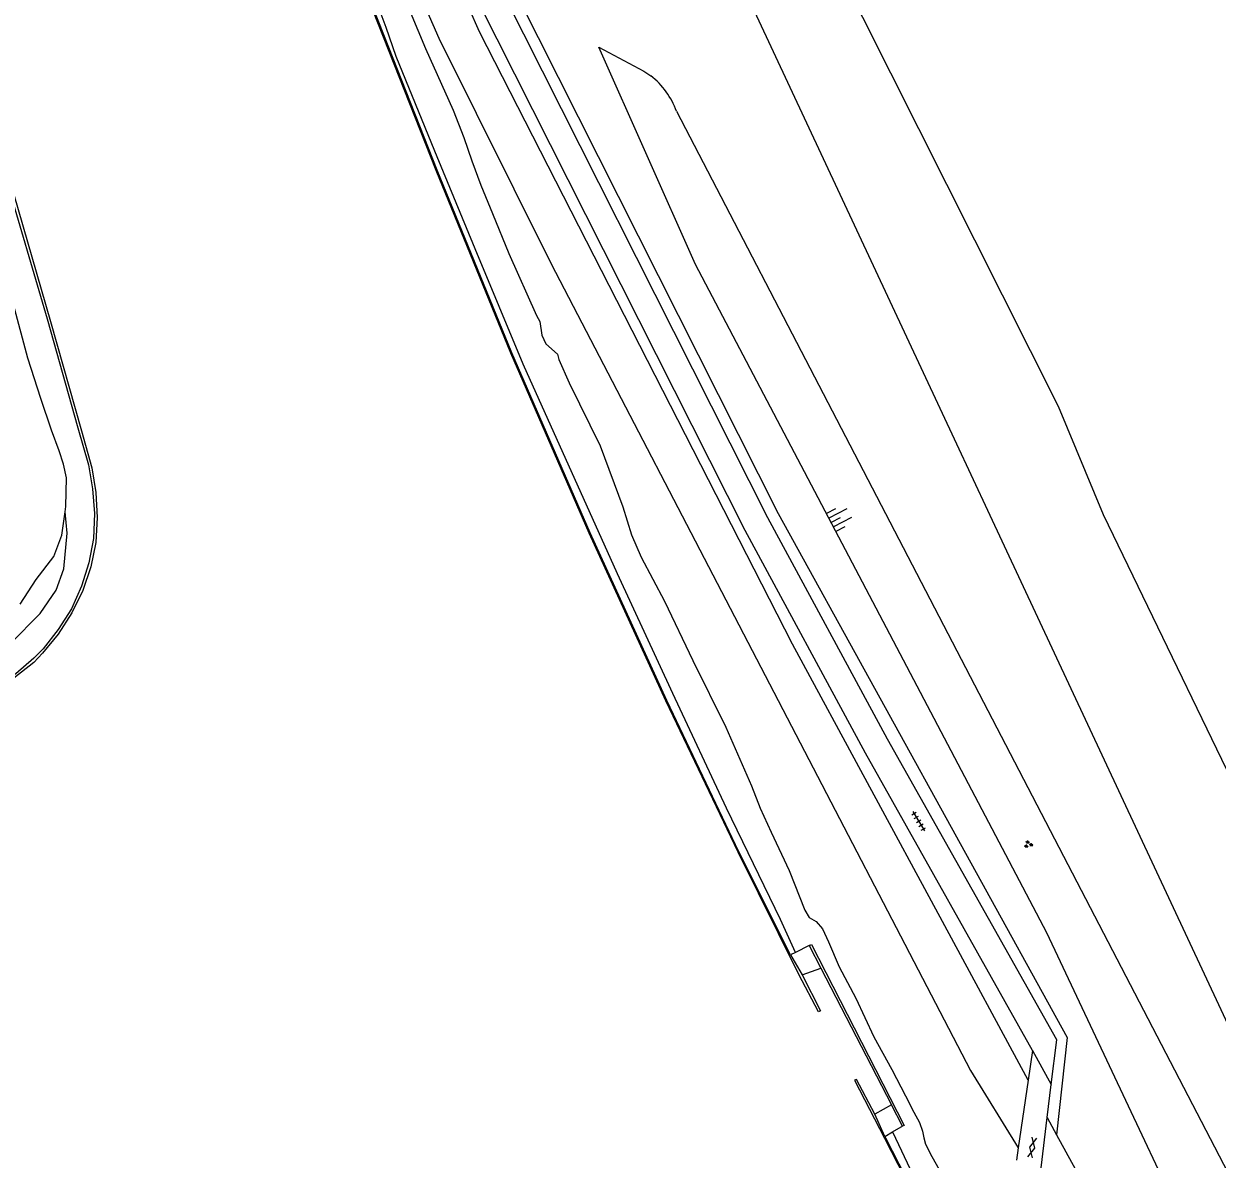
# Model space of a CAD drawing. Extents: x 135990 to 139000, y 393500 to 396000.
# Drawn here: x 136849.7 to 136968.3, y 393756.3 to 393869.1 of the extents above; entities that cross this region are included whole.
import ezdxf

# ---------------------------------------------------------------- set-up
doc = ezdxf.new("R2010")
doc.units = 0
for name, color, linetype in [('gg-knt-BGT kruinlijn', 7, 'Continuous'), ('gg-knt-bronhoudergrens', 7, 'Continuous'), ('gg-knt-onverhard', 7, 'Continuous'), ('gg-knt-verharding', 7, 'Continuous'), ('gg-kntw-midden sloot', 7, 'Continuous'), ('gt-grn-groengrens', 7, 'Continuous'), ('gt-symb-gesloten verharding', 7, 'Continuous'), ('gt-symb-groenvak', 7, 'Continuous'), ('gt-symb-talud symbool', 7, 'Continuous'), ('gt-symb-tegel verharding', 7, 'Continuous'), ('gx-grn-maaiveld', 7, 'Continuous')]:
    doc.layers.add(name, color=color, linetype=linetype)

# ---------------------------------------------------------------- blocks, each defined once
blk = doc.blocks.new('gt0-TALUD_1')
at = {"layer": 'gt-symb-talud symbool'}
for p, q in [((-1, -1), (-1, 0)), ((-0.5, -2), (-0.5, 0)), ((0, -1), (0, 0)), ((0.5, -2), (0.5, 0)), ((1, -1), (1, 0))]:
    blk.add_line(p, q, dxfattribs=at)
blk = doc.blocks.new('gt0-GESVH1')
at = {"layer": 'gt-symb-gesloten verharding'}
for p, q in [((-0.99, -0.26), (0.01, 0.24)), ((0.01, -0.26), (-0.99, 0.24)), ((0.01, 0.24), (1.01, -0.26)), ((1.01, 0.24), (0.01, -0.26))]:
    blk.add_line(p, q, dxfattribs=at)
blk = doc.blocks.new('gt0-GRVAK')
at = {"layer": 'gt-symb-groenvak'}
for p, q in [((-0.11, 0.19), (-0.23, 0.24)), ((-0.18, 0.15), (0.09, 0.15)), ((-0.09, 0.21), (-0.16, 0.32)), ((-0.05, 0.21), (-0.05, 0.39)), ((0, 0.21), (0.06, 0.32)), ((0.01, 0.19), (0.13, 0.24)), ((0.26, -0.05), (0.2, 0.06)), ((0.3, -0.05), (0.3, 0.13)), ((0.35, -0.05), (0.41, 0.06)), ((-0.25, -0.23), (-0.36, -0.18)), ((-0.32, -0.26), (-0.05, -0.26)), ((-0.23, -0.21), (-0.29, -0.09)), ((-0.18, -0.2), (-0.18, -0.02)), ((-0.14, -0.21), (-0.07, -0.09)), ((-0.12, -0.23), (0, -0.18)), ((0.24, -0.07), (0.12, -0.02)), ((0.17, -0.11), (0.44, -0.11)), ((0.37, -0.07), (0.49, -0.02))]:
    blk.add_line(p, q, dxfattribs=at)
blk = doc.blocks.new('gt0-TEG1')
at = {"layer": 'gt-symb-tegel verharding'}
for p, q in [((-1.12, 0), (1.12, 0)), ((-0.9, -0.25), (-0.9, 0.25)), ((-0.45, -0.25), (-0.45, 0.25)), ((0, -0.25), (0, 0.25)), ((0.45, -0.25), (0.45, 0.25)), ((0.9, -0.25), (0.9, 0.25))]:
    blk.add_line(p, q, dxfattribs=at)

msp = doc.modelspace()

# ---------------------------------------------------------------- linework, layer by layer
at = {"layer": 'gg-knt-BGT kruinlijn'}
for p, q in [((136887.184, 393872.428), (136889.597, 393866.683)), ((136889.597, 393866.683), (136892.324, 393860.55)), ((136892.324, 393860.55), (136893.39, 393857.84)), ((136893.39, 393857.84), (136894.206, 393855.512)), ((136894.206, 393855.512), (136895.096, 393853.116)), ((136895.096, 393853.116), (136896.235, 393850.272)), ((136896.235, 393850.272), (136897.885, 393846.315)), ((136897.885, 393846.315), (136900.636, 393840.138)), ((136850.055, 393835.919), (136848.623, 393841.236)), ((136900.636, 393840.138), (136900.947, 393839.565)), ((136900.947, 393839.565), (136901.165, 393838.182)), ((136901.165, 393838.182), (136901.565, 393837.329)), ((136901.565, 393837.329), (136902.729, 393836.318)), ((136902.729, 393836.318), (136902.849, 393835.782)), ((136851.344, 393831.881), (136850.055, 393835.919)), ((136902.849, 393835.782), (136903.878, 393833.457)), ((136903.878, 393833.457), (136906.948, 393827.194)), ((136852.402, 393828.753), (136851.344, 393831.881)), ((136853.161, 393826.683), (136852.402, 393828.753)), ((136853.607, 393825.374), (136853.161, 393826.683)), ((136906.948, 393827.194), (136909.218, 393821.121)), ((136853.895, 393824.004), (136853.607, 393825.374)), ((136853.816, 393821.154), (136853.895, 393824.004)), ((136909.218, 393821.121), (136910.08, 393818.325)), ((136852.629, 393816.176), (136853.43, 393818.303)), ((136910.08, 393818.325), (136911.019, 393816.123)), ((136850.894, 393813.883), (136852.629, 393816.176)), ((136911.019, 393816.123), (136913.358, 393811.727)), ((136849.286, 393811.443), (136850.894, 393813.883)), ((136913.358, 393811.727), (136916.176, 393805.853)), ((136916.176, 393805.853), (136919.458, 393799.207)), ((136919.458, 393799.207), (136922.001, 393793.389)), ((136922.001, 393793.389), (136922.864, 393791.16)), ((136922.864, 393791.16), (136923.966, 393788.791)), ((136923.966, 393788.791), (136925.749, 393784.974)), ((136925.749, 393784.974), (136927.295, 393781.009)), ((136927.295, 393781.009), (136927.749, 393780.29)), ((136927.749, 393780.29), (136928.423, 393779.894)), ((136928.423, 393779.894), (136929.064, 393779.169)), ((136929.064, 393779.169), (136929.663, 393777.88)), ((136929.663, 393777.88), (136930.723, 393775.389)), ((136930.723, 393775.389), (136932.36, 393772.282)), ((136932.36, 393772.282), (136934.173, 393768.418)), ((136934.173, 393768.418), (136935.954, 393765.162)), ((136935.954, 393765.162), (136937.323, 393762.545)), ((136937.323, 393762.545), (136938.14, 393760.928)), ((136938.14, 393760.928), (136938.696, 393759.906)), ((136938.696, 393759.906), (136939.016, 393759.036)), ((136939.016, 393759.036), (136939.126, 393758.369)), ((136939.126, 393758.369), (136939.301, 393757.763)), ((136939.301, 393757.763), (136939.935, 393756.515)), ((136939.935, 393756.515), (136941.564, 393753.656))]:
    msp.add_line(p, q, dxfattribs=at)
at = {"layer": 'gg-knt-bronhoudergrens'}
msp.add_lwpolyline([(136914.64, 393912.961), (136924.719, 393886.379), (136952.487, 393831.116), (136956.976, 393820.366), (136973.633, 393785.907), (136989.277, 393755.741), (137006.162, 393730.668), (137015.899, 393717.046), (137022.482, 393708.315), (137027.511, 393700.905)], dxfattribs=at)
at = {"layer": 'gg-knt-onverhard'}
for p, q in [((136951.411, 393760.393), (136952.344, 393758.687)), ((136952.344, 393758.687), (136968.3, 393729.524))]:
    msp.add_line(p, q, dxfattribs=at)
for points in [[(136949.5, 393764.109), (136940.988, 393779.879), (136926.093, 393807.473), (136894.97, 393868.348), (136890.846, 393877.652), (136888.539, 393883.619), (136883.481, 393896.172), (136862.822, 393953.61), (136850.573, 393987.265)], [(136846.919, 393985.953), (136860.87, 393947.513), (136885.553, 393879.976), (136890.907, 393867.723), (136902.071, 393845.286), (136943.763, 393765.085), (136948.517, 393757.391)]]:
    msp.add_lwpolyline(points, dxfattribs=at)
at = {"layer": 'gg-knt-verharding'}
for p, q in [((136949.931, 393767.059), (136949.5, 393764.109)), ((136949.931, 393767.059), (136951.814, 393763.702)), ((136949.5, 393764.109), (136948.517, 393757.391)), ((136951.411, 393760.393), (136951.814, 393763.702)), ((136950.802, 393755.391), (136951.411, 393760.393)), ((136948.517, 393757.391), (136948.335, 393756.148))]:
    msp.add_line(p, q, dxfattribs=at)
for points in [[(136951.814, 393763.702), (136952.354, 393768.131), (136935.532, 393798.022), (136923.626, 393820.028), (136893.781, 393879.258), (136892.456, 393882.873)], [(136949.931, 393767.059), (136933.337, 393796.642), (136921.37, 393818.774), (136891.448, 393878.097), (136889.946, 393882.192)], [(137000, 393695.86), (136998.26, 393697.67), (136971.95, 393735.08), (136951.37, 393778.78), (136916.45, 393845.21), (136906.81, 393866.84), (136911.297, 393864.436), (136911.99, 393863.98)], [(136914.559, 393860.45), (136983.08, 393728.52), (136997.96, 393703.46), (137000, 393700.79)]]:
    msp.add_lwpolyline(points, dxfattribs=at)
msp.add_arc((136906.997, 393857.646), 8.065, 20.34215, 51.74926, dxfattribs=at)
at = {"layer": 'gg-kntw-midden sloot'}
msp.add_lwpolyline([(137000, 393722.982), (136973.681, 393760.475), (136914.255, 393887.677)], dxfattribs=at)
at = {"layer": 'gt-grn-groengrens'}
for p, q in [((136895.021, 393879.285), (136924.66, 393820.46)), ((136924.66, 393820.46), (136953.404, 393768.358)), ((136953.404, 393768.358), (136952.344, 393758.687))]:
    msp.add_line(p, q, dxfattribs=at)
at = {"layer": 'gx-grn-maaiveld'}
for p, q in [((136853.747, 393820.641), (136853.816, 393821.154)), ((136853.43, 393818.303), (136853.747, 393820.641)), ((136927.746, 393777.492), (136926.376, 393776.82)), ((136927.746, 393777.492), (136928.899, 393775.265)), ((136926.376, 393776.82), (136925.866, 393776.57)), ((136925.866, 393776.57), (136927.034, 393774.576)), ((136927.034, 393774.576), (136928.899, 393775.265)), ((136928.899, 393775.265), (136935.924, 393761.668)), ((136935.924, 393761.668), (136934.263, 393760.745)), ((136937.022, 393759.54), (136935.924, 393761.668)), ((136935.25, 393758.527), (136934.263, 393760.745)), ((136935.25, 393758.527), (136936.025, 393758.971))]:
    msp.add_line(p, q, dxfattribs=at)
for points in [[(136927.034, 393774.576), (136928.859, 393770.995), (136928.667, 393770.925), (136926.719, 393774.63), (136920.666, 393786.781), (136913.478, 393801.822), (136905.858, 393818.493), (136898.09, 393836.412), (136890.656, 393854.576), (136883.87, 393871.813), (136877.911, 393887.498), (136871.733, 393904.33), (136866.447, 393918.941), (136862.968, 393928.83), (136862.655, 393928.72), (136860.846, 393933.818), (136861.151, 393933.917), (136855.63, 393948.881), (136849.62, 393965.294), (136842.759, 393984.221), (136835.495, 394004.258), (136828.107, 394024.55), (136820.994, 394044.301)], [(136811.866, 393978.826), (136816.321, 393963.251), (136820.453, 393948.842), (136825.664, 393930.877), (136830.512, 393914.14), (136835.323, 393897.442), (136839.848, 393881.8), (136843.97, 393867.435), (136847.771, 393854.149), (136851.979, 393839.811), (136855.033, 393828.977), (136856.085, 393825.293), (136856.488, 393822.909), (136856.664, 393820.446), (136856.573, 393817.976), (136856.128, 393815.55), (136855.394, 393813.238), (136854.401, 393810.984), (136853.08, 393808.936), (136851.576, 393807.017), (136850.66, 393806.072), (136848.853, 393804.529), (136845.676, 393802.522), (136843.244, 393801.093)], [(136812.24, 393978.547), (136816.724, 393962.95), (136820.838, 393948.593), (136826.048, 393930.6), (136830.837, 393913.852), (136835.715, 393897.091), (136840.2, 393881.54), (136844.366, 393867.091), (136848.169, 393853.897), (136852.312, 393839.556), (136855.385, 393828.68), (136856.412, 393824.997), (136856.82, 393822.549), (136856.934, 393820.061), (136856.81, 393817.562), (136856.309, 393815.141), (136855.52, 393812.818), (136854.423, 393810.567), (136853.082, 393808.462), (136851.522, 393806.563), (136850.64, 393805.66), (136848.663, 393804.081), (136845.479, 393802.068), (136843.407, 393800.791)], [(136925.866, 393776.57), (136920.757, 393786.825), (136913.57, 393801.864), (136905.95, 393818.534), (136898.183, 393836.451), (136890.75, 393854.613), (136886.383, 393865.706), (136883.964, 393871.849), (136878.006, 393887.533), (136871.828, 393904.364), (136866.542, 393918.975), (136863.03, 393928.957), (136862.717, 393928.847), (136860.976, 393933.755), (136861.282, 393933.854), (136855.725, 393948.915), (136855.219, 393950.297)], [(136926.376, 393776.82), (136924.899, 393780.085), (136919.51, 393791.175), (136914.177, 393802.577), (136908.69, 393814.448), (136899.307, 393835.301), (136894.521, 393846.778), (136890.519, 393856.482), (136886.657, 393865.901), (136885.689, 393868.793), (136882.11, 393878.35), (136878.736, 393887.477), (136875.874, 393895.092), (136873.442, 393902.121), (136870.573, 393910.366), (136867.414, 393918.708), (136864.497, 393926.859), (136861.871, 393934.186), (136858.824, 393942.491), (136856.424, 393948.787), (136855.219, 393950.297)], [(136843.642, 393804.837), (136848.342, 393807.549), (136851.26, 393810.513), (136852.851, 393812.828), (136853.626, 393814.955), (136853.956, 393818.494), (136853.747, 393820.641)], [(136927.746, 393777.492), (136927.966, 393777.621), (136937.175, 393759.625), (136937.022, 393759.54)], [(136934.263, 393760.745), (136932.434, 393764.168), (136932.252, 393764.102), (136935.227, 393758.351), (136937.891, 393753.181), (136945.725, 393739.212), (136954.015, 393724.928), (136956.641, 393720.598)], [(136936.025, 393758.971), (136936.895, 393759.47), (136937.022, 393759.54)], [(136935.25, 393758.527), (136935.316, 393758.4), (136937.98, 393753.23), (136945.814, 393739.262), (136954.103, 393724.979), (136956.739, 393720.634)], [(136936.025, 393758.971), (136938.072, 393754.652), (136941.308, 393748.724), (136945.321, 393741.604), (136950, 393733.296), (136955.728, 393723.443), (136957.321, 393720.847)]]:
    msp.add_lwpolyline(points, dxfattribs=at)

# ---------------------------------------------------------------- block references
at = {"layer": 'gt-symb-gesloten verharding', "rotation": 77.99329169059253}
msp.add_blockref('gt0-GESVH1', (136949.9, 393757.409), dxfattribs=at)
at = {"layer": 'gt-symb-groenvak'}
msp.add_blockref('gt0-GRVAK', (136949.521, 393787.562), dxfattribs=at)
at = {"layer": 'gt-symb-talud symbool', "xscale": 0.9997249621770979, "yscale": 0.9997249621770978, "rotation": 117.71850162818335}
msp.add_blockref('gt0-TALUD_1', (136929.933, 393819.561), dxfattribs=at)
at = {"layer": 'gt-symb-tegel verharding', "rotation": -58.99693247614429}
msp.add_blockref('gt0-TEG1', (136938.63, 393789.863), dxfattribs=at)

doc.saveas('drawing.dxf')
